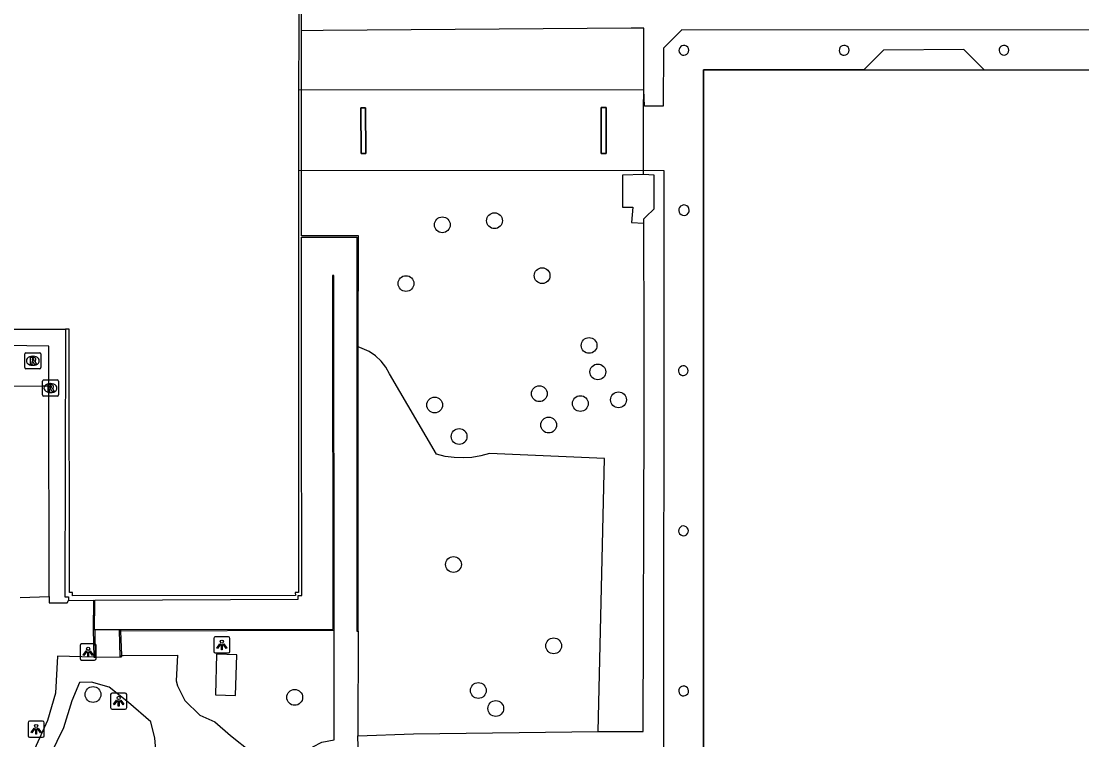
# Model space of a CAD drawing. Extents: x 161477 to 163040, y 383680 to 384868.
# Drawn here: x 161976.5 to 162042.1, y 384403 to 384447.5 of the extents above; entities that cross this region are included whole.
import ezdxf

# ---------------------------------------------------------------- set-up
doc = ezdxf.new("R2010")
doc.units = 0
for name, color, linetype in [('IMGEO_Boom', 7, 'Continuous'), ('IMGEO_Dek', 7, 'Continuous'), ('IMGEO_Groenvoorziening', 7, 'Continuous'), ('IMGEO_Lichtpunt', 7, 'Continuous'), ('IMGEO_Muur', 7, 'Continuous'), ('IMGEO_Pand', 7, 'Continuous'), ('IMGEO_Pijler', 7, 'Continuous'), ('IMGEO_Rioolput', 7, 'Continuous'), ('IMGEO_Voetpad_gesloten', 7, 'Continuous'), ('IMGEO_Voetpad_open', 7, 'Continuous')]:
    doc.layers.add(name, color=color, linetype=linetype)

msp = doc.modelspace()

# ---------------------------------------------------------------- linework, layer by layer
at = {"layer": 'IMGEO_Boom'}
for centre in [(162002.54, 384434.92), (162005.77, 384435.17), (162008.72, 384431.77), (162000.29, 384431.28), (162011.63, 384427.45), (162012.17, 384425.81), (162008.55, 384424.46), (162002.07, 384423.76), (162011.09, 384423.85), (162013.45, 384424.08), (162009.13, 384422.52), (162003.58, 384421.81), (162003.23, 384413.89), (162009.44, 384408.85), (162004.77, 384406.09), (161980.91, 384405.84), (161993.4, 384405.66), (162005.85, 384404.97)]:
    msp.add_circle(centre, 0.489, dxfattribs=at)
at = {"layer": 'IMGEO_Dek'}
for points in [[(162016.214, 384442.257), (162015.054, 384442.255), (162015.016, 384443.265), (161993.643, 384443.253), (161993.64, 384438.307), (162016.268, 384438.277), (162016.246, 384396.013), (162017.388, 384394.875), (162106.902, 384394.881), (162107.988, 384395.951), (162108.014, 384445.858), (162106.924, 384446.971), (162017.382, 384446.986), (162016.244, 384445.862)], [(162105.571, 384424.666), (162105.581, 384397.327), (162036.109, 384397.35), (162028.657, 384397.34), (162018.726, 384397.348), (162018.715, 384444.502), (162028.652, 384444.512), (162036.096, 384444.512), (162095.634, 384444.493), (162100.47, 384444.483), (162105.539, 384444.489), (162105.549, 384433.398)]]:
    msp.add_lwpolyline(points, close=True, dxfattribs=at)
at = {"layer": 'IMGEO_Groenvoorziening'}
for points in [[(161997.507, 384439.324), (161997.491, 384442.167), (161997.791, 384442.169), (161997.807, 384439.326), (161997.507, 384439.324)], [(162012.389, 384442.182), (162012.689, 384442.181), (162012.684, 384439.334), (162012.384, 384439.335), (162012.389, 384442.182)], [(162012.183, 384403.539), (162012.581, 384420.458), (162005.462, 384420.759), (162004.925, 384420.614), (162004.377, 384420.522), (162003.823, 384420.486), (162003.267, 384420.505), (162002.717, 384420.58), (162002.176, 384420.71), (161999.28, 384425.691), (161999.051, 384426.108), (161998.758, 384426.482), (161998.409, 384426.805), (161998.013, 384427.067), (161997.579, 384427.262), (161997.338, 384427.371)], [(161964.629, 384423.34), (161964.84, 384423.351), (161969.366, 384423.584), (161969.424, 384424.863), (161977.785, 384424.939), (161978.179, 384424.943)], [(161976.4, 384411.853), (161978.189, 384411.916)]]:
    msp.add_lwpolyline(points, dxfattribs=at)
at = {"layer": 'IMGEO_Lichtpunt'}
for p, q in [((161988.387, 384409.313), (161988.387, 384408.506)), ((161988.387, 384409.313), (161988.387, 384408.506)), ((161989.289, 384409.408), (161988.481, 384409.408)), ((161989.289, 384409.408), (161988.481, 384409.408)), ((161989.383, 384408.506), (161989.383, 384409.313)), ((161989.383, 384408.506), (161989.383, 384409.313)), ((161980.107, 384408.873), (161980.107, 384408.066)), ((161980.107, 384408.873), (161980.107, 384408.066)), ((161981.009, 384408.968), (161980.201, 384408.968)), ((161981.009, 384408.968), (161980.201, 384408.968)), ((161981.103, 384408.066), (161981.103, 384408.873)), ((161981.103, 384408.066), (161981.103, 384408.873)), ((161988.481, 384408.412), (161989.289, 384408.412)), ((161988.481, 384408.412), (161989.289, 384408.412)), ((161980.201, 384407.972), (161981.009, 384407.972)), ((161980.201, 384407.972), (161981.009, 384407.972)), ((161981.997, 384405.833), (161981.997, 384405.026)), ((161981.997, 384405.833), (161981.997, 384405.026)), ((161982.899, 384405.928), (161982.091, 384405.928)), ((161982.899, 384405.928), (161982.091, 384405.928)), ((161982.993, 384405.026), (161982.993, 384405.833)), ((161982.993, 384405.026), (161982.993, 384405.833)), ((161982.091, 384404.932), (161982.899, 384404.932)), ((161982.091, 384404.932), (161982.899, 384404.932)), ((161976.887, 384404.093), (161976.887, 384403.286)), ((161976.887, 384404.093), (161976.887, 384403.286)), ((161977.789, 384404.188), (161976.981, 384404.188)), ((161977.789, 384404.188), (161976.981, 384404.188)), ((161977.883, 384403.286), (161977.883, 384404.093)), ((161977.883, 384403.286), (161977.883, 384404.093)), ((161976.981, 384403.192), (161977.789, 384403.192)), ((161976.981, 384403.192), (161977.789, 384403.192))]:
    msp.add_line(p, q, dxfattribs=at)
for points in [[(161980.481, 384408.537), (161980.52, 384408.509), (161980.332, 384408.247), (161980.294, 384408.274), (161980.481, 384408.537)], [(161980.583, 384408.489), (161980.63, 384408.489), (161980.63, 384408.167), (161980.583, 384408.167), (161980.583, 384408.489)], [(161980.693, 384408.509), (161980.731, 384408.536), (161980.918, 384408.274), (161980.879, 384408.246), (161980.693, 384408.509)], [(161988.761, 384408.977), (161988.8, 384408.949), (161988.612, 384408.687), (161988.574, 384408.714), (161988.761, 384408.977)], [(161988.863, 384408.929), (161988.91, 384408.929), (161988.91, 384408.607), (161988.863, 384408.607), (161988.863, 384408.929)], [(161988.973, 384408.949), (161989.011, 384408.976), (161989.198, 384408.714), (161989.159, 384408.686), (161988.973, 384408.949)], [(161982.371, 384405.497), (161982.41, 384405.469), (161982.222, 384405.207), (161982.184, 384405.234), (161982.371, 384405.497)], [(161982.473, 384405.449), (161982.52, 384405.449), (161982.52, 384405.127), (161982.473, 384405.127), (161982.473, 384405.449)], [(161982.583, 384405.469), (161982.621, 384405.496), (161982.808, 384405.234), (161982.769, 384405.206), (161982.583, 384405.469)], [(161977.261, 384403.757), (161977.3, 384403.729), (161977.112, 384403.467), (161977.074, 384403.494), (161977.261, 384403.757)], [(161977.363, 384403.709), (161977.41, 384403.709), (161977.41, 384403.387), (161977.363, 384403.387), (161977.363, 384403.709)], [(161977.473, 384403.729), (161977.511, 384403.756), (161977.698, 384403.494), (161977.659, 384403.466), (161977.473, 384403.729)]]:
    msp.add_lwpolyline(points, dxfattribs=at)
for centre in [(161988.886, 384409.111), (161980.606, 384408.671), (161982.496, 384405.631), (161977.386, 384403.891)]:
    msp.add_circle(centre, 0.0994, dxfattribs=at)
for centre, start, end in [((161988.481, 384409.313), 90, 180), ((161988.481, 384409.313), 90, 180), ((161989.289, 384409.313), 0, 90), ((161989.289, 384409.313), 0, 90), ((161980.201, 384408.873), 90, 180), ((161980.201, 384408.873), 90, 180), ((161981.009, 384408.873), 0, 90), ((161981.009, 384408.873), 0, 90), ((161988.481, 384408.506), 180, 270), ((161988.481, 384408.506), 180, 270), ((161989.289, 384408.506), 270, 0), ((161989.289, 384408.506), 270, 360), ((161980.201, 384408.066), 180, 270), ((161980.201, 384408.066), 180, 270), ((161981.009, 384408.066), 270, 0), ((161981.009, 384408.066), 270, 360), ((161982.091, 384405.833), 90, 180), ((161982.091, 384405.833), 90, 180), ((161982.899, 384405.833), 0, 90), ((161982.899, 384405.833), 0, 90), ((161982.091, 384405.026), 180, 270), ((161982.091, 384405.026), 180, 270), ((161982.899, 384405.026), 270, 0), ((161982.899, 384405.026), 270, 360), ((161976.981, 384404.093), 90, 180), ((161976.981, 384404.093), 90, 180), ((161977.789, 384404.093), 0, 90), ((161977.789, 384404.093), 0, 90), ((161976.981, 384403.286), 180, 270), ((161976.981, 384403.286), 180, 270), ((161977.789, 384403.286), 270, 0), ((161977.789, 384403.286), 270, 360)]:
    msp.add_arc(centre, 0.0946, start, end, dxfattribs=at)
at = {"layer": 'IMGEO_Muur'}
for points in [[(161993.81, 384446.926), (161993.808, 384449.532)], [(161997.338, 384427.371), (161997.34, 384434.236), (161994.216, 384434.233), (161993.82, 384434.232), (161993.817, 384438.308), (161993.81, 384446.926)], [(161981.005, 384409.853), (161981.024, 384411.528), (161981.026, 384411.675), (161993.619, 384411.75), (161993.618, 384411.97), (161993.838, 384411.971), (161993.828, 384424.718), (161993.82, 384434.155), (161994.239, 384434.155), (161997.254, 384434.16), (161997.242, 384409.755), (161997.332, 384409.755)], [(161995.843, 384409.795), (161995.819, 384431.78), (161995.738, 384431.783), (161995.759, 384409.871), (161982.617, 384409.85)], [(161979.195, 384428.457), (161979.195, 384428.236), (161979.164, 384411.882), (161979.379, 384411.881), (161979.392, 384411.665)], [(161997.332, 384409.755), (161997.338, 384427.371)], [(161979.392, 384411.665), (161980.936, 384411.674), (161980.915, 384409.854)], [(161980.915, 384409.854), (161981.005, 384409.853)], [(161980.915, 384409.854), (161980.964, 384408.146)], [(161981.045, 384409.853), (161981.005, 384409.853)], [(161981.054, 384408.147), (161981.046, 384409.571), (161981.045, 384409.853)], [(161982.617, 384409.85), (161982.533, 384409.85)], [(161982.533, 384409.85), (161982.559, 384408.173)], [(161982.617, 384409.85), (161982.617, 384409.76)], [(161995.843, 384409.795), (161982.617, 384409.76)], [(161982.617, 384409.76), (161982.672, 384408.264)], [(161980.964, 384408.146), (161981.054, 384408.147)], [(161982.559, 384408.173), (161982.675, 384408.175), (161982.672, 384408.264)]]:
    msp.add_lwpolyline(points, dxfattribs=at)
at = {"layer": 'IMGEO_Pand'}
for points in [[(161993.614, 384457.279), (161993.646, 384452.524), (161993.647, 384452.326), (161993.646, 384449.531), (161993.645, 384446.925), (161993.643, 384443.253), (161993.64, 384438.308), (161993.628, 384412.148), (161993.428, 384412.148), (161993.441, 384411.959), (161979.645, 384411.954), (161979.645, 384412.154), (161979.451, 384412.146), (161979.427, 384428.458), (161979.195, 384428.457)], [(162105.571, 384424.666), (162095.676, 384424.666), (162095.634, 384444.493), (162036.096, 384444.512), (162034.843, 384445.775), (162029.864, 384445.73), (162028.652, 384444.512), (162018.715, 384444.502), (162018.726, 384397.348), (162028.657, 384397.34), (162029.911, 384396.093), (162034.886, 384396.126), (162036.109, 384397.35), (162105.581, 384397.327), (162105.571, 384424.666)], [(161972.338, 384432.082), (161972.328, 384428.45), (161979.195, 384428.457)]]:
    msp.add_lwpolyline(points, dxfattribs=at)
at = {"layer": 'IMGEO_Pijler'}
for points in [[(161997.791, 384442.169), (161997.491, 384442.167), (161997.507, 384439.324), (161997.807, 384439.326)], [(162012.689, 384442.181), (162012.389, 384442.182), (162012.384, 384439.335), (162012.684, 384439.334)]]:
    msp.add_lwpolyline(points, close=True, dxfattribs=at)
for centre, radius, start, end in [((162017.5, 384445.722), 0.305, 77.31024, 0.10342), ((162017.5, 384445.722), 0.305, 0.16658, 77.24708), ((162027.428, 384445.722), 0.306, 77.04284, 359.94776), ((162027.426, 384445.72), 0.308, 0.34712, 76.64349), ((162037.327, 384445.727), 0.301, 77.21481, 0.20046), ((162037.327, 384445.727), 0.3, 0.15305, 77.26222), ((162017.511, 384435.823), 0.325, 77.20059, 359.98665), ((162017.511, 384435.823), 0.325, 359.93304, 77.2542), ((162017.469, 384425.884), 0.301, 77.13873, 0.08543), ((162017.47, 384425.885), 0.3, 359.87592, 77.34824), ((162017.477, 384415.973), 0.303, 77.03109, 0.05128), ((162017.478, 384415.974), 0.302, 359.88742, 77.19494), ((162017.488, 384406.059), 0.305, 77.11762, 359.87298), ((162017.488, 384406.058), 0.305, 359.92656, 77.06404)]:
    msp.add_arc(centre, radius, start, end, dxfattribs=at)
at = {"layer": 'IMGEO_Rioolput'}
for p, q in [((161976.679, 384426.074), (161976.679, 384426.926)), ((161976.754, 384427), (161977.606, 384427)), ((161977.167, 384426.78), (161977.192, 384426.78)), ((161977.68, 384426.926), (161977.68, 384426.074)), ((161977.19, 384426.22), (161977.165, 384426.22)), ((161977.606, 384426), (161976.754, 384426)), ((161977.769, 384424.384), (161977.769, 384425.236)), ((161977.844, 384425.31), (161978.696, 384425.31)), ((161978.257, 384425.09), (161978.282, 384425.09)), ((161978.77, 384425.236), (161978.77, 384424.384)), ((161978.696, 384424.31), (161977.844, 384424.31)), ((161978.28, 384424.53), (161978.255, 384424.53))]:
    msp.add_line(p, q, dxfattribs=at)
for points in [[(161976.679, 384426.074), (161976.679, 384426.926)], [(161976.754, 384427), (161977.606, 384427)], [(161977.68, 384426.926), (161977.68, 384426.074)], [(161977.268, 384426.698), (161977.016, 384426.7), (161977.016, 384426.3)], [(161977.016, 384426.3), (161977.14, 384426.3), (161977.14, 384426.462), (161977.151, 384426.462)], [(161977.194, 384426.619), (161977.14, 384426.619), (161977.14, 384426.538)], [(161977.14, 384426.538), (161977.192, 384426.538)], [(161977.198, 384426.433), (161977.269, 384426.3), (161977.409, 384426.3), (161977.344, 384426.426)], [(161977.606, 384426), (161976.754, 384426)], [(161977.769, 384424.384), (161977.769, 384425.236)], [(161977.844, 384425.31), (161978.696, 384425.31)], [(161978.358, 384425.008), (161978.106, 384425.01), (161978.106, 384424.61)], [(161978.284, 384424.929), (161978.23, 384424.929), (161978.23, 384424.848)], [(161978.23, 384424.848), (161978.282, 384424.848)], [(161978.77, 384425.236), (161978.77, 384424.384)], [(161978.696, 384424.31), (161977.844, 384424.31)], [(161978.106, 384424.61), (161978.23, 384424.61), (161978.23, 384424.772), (161978.241, 384424.772)], [(161978.288, 384424.743), (161978.359, 384424.61), (161978.499, 384424.61), (161978.434, 384424.736)]]:
    msp.add_lwpolyline(points, dxfattribs=at)
for centre, radius, start, end in [((161976.756, 384426.924), 0.0765, 91.55205, 178.44795), ((161976.756, 384426.924), 0.0765, 91.55205, 178.44795), ((161977.604, 384426.924), 0.0765, 1.55205, 88.44795), ((161977.604, 384426.924), 0.0765, 1.55205, 88.44795), ((161977.15, 384426.409), 0.0533, 26.02933, 88.69889), ((161977.176, 384426.727), 0.19, 274.7715, 282.96867), ((161977.2, 384426.523), 0.0964, 77.00612, 93.18647), ((161977.214, 384426.58), 0.0378, 276.66336, 79.67722), ((161977.267, 384426.588), 0.109, 350.36119, 89.41601), ((161977.265, 384426.588), 0.112, 277.58423, 350.98172), ((161977.249, 384426.373), 0.108, 29.51342, 73.79051), ((161976.756, 384426.076), 0.0765, 181.55205, 268.44795), ((161976.756, 384426.076), 0.0765, 181.55205, 268.44795), ((161977.604, 384426.076), 0.0765, 271.55205, 358.44795), ((161977.604, 384426.076), 0.0765, 271.55205, 358.44795), ((161977.846, 384425.234), 0.0765, 91.55205, 178.44795), ((161977.846, 384425.234), 0.0765, 91.55205, 178.44795), ((161978.266, 384425.037), 0.19, 274.7715, 282.96867), ((161978.29, 384424.833), 0.0964, 77.00612, 93.18647), ((161978.304, 384424.89), 0.0378, 276.66336, 79.67722), ((161978.357, 384424.898), 0.109, 350.36119, 89.41601), ((161978.355, 384424.898), 0.112, 277.58423, 350.98172), ((161978.694, 384425.234), 0.0765, 1.55205, 88.44795), ((161978.694, 384425.234), 0.0765, 1.55205, 88.44795), ((161977.846, 384424.386), 0.0765, 181.55205, 268.44795), ((161977.846, 384424.386), 0.0765, 181.55205, 268.44795), ((161978.24, 384424.719), 0.0533, 26.02933, 88.69889), ((161978.339, 384424.683), 0.108, 29.51342, 73.79051), ((161978.694, 384424.386), 0.0765, 271.55205, 358.44795), ((161978.694, 384424.386), 0.0765, 271.55205, 358.44795)]:
    msp.add_arc(centre, radius, start, end, dxfattribs=at)
for centre, major_axis, ratio, start_param, end_param in [((161977.166, 384426.5), (-0.387, 0.002), 0.722429, 4.712389, 7.853982), ((161977.191, 384426.5), (-0.39, 0.002), 0.717154, 1.570796, 4.712389), ((161978.256, 384424.81), (-0.387, 0.002), 0.722429, 4.712389, 7.853982), ((161978.281, 384424.81), (-0.39, 0.002), 0.717154, 1.570796, 4.712389)]:
    msp.add_ellipse(centre, major_axis=major_axis, ratio=ratio, start_param=start_param, end_param=end_param, dxfattribs=at)
at = {"layer": 'IMGEO_Voetpad_gesloten'}
for points in [[(162016.214, 384442.257), (162015.054, 384442.255), (162015.016, 384443.265), (161993.643, 384443.253), (161993.64, 384438.307), (162016.268, 384438.277), (162016.246, 384396.013), (162017.388, 384394.875), (162106.902, 384394.881), (162107.988, 384395.951), (162108.014, 384445.858), (162106.924, 384446.971), (162017.382, 384446.986), (162016.244, 384445.862), (162016.214, 384442.257)], [(162095.634, 384444.493), (162100.47, 384444.483), (162105.539, 384444.489), (162105.549, 384433.398), (162105.571, 384424.666), (162105.581, 384397.327), (162036.109, 384397.35), (162028.657, 384397.34), (162018.726, 384397.348), (162018.715, 384444.502), (162028.652, 384444.512), (162036.096, 384444.512), (162095.634, 384444.493)], [(162015.01, 384438.026), (162013.704, 384437.989), (162013.69, 384436.013), (162014.335, 384436.01), (162014.266, 384435.058), (162015.024, 384435.009)], [(162015.024, 384435.009), (162015.024, 384435.282), (162015.15, 384435.403), (162015.658, 384435.899), (162015.659, 384436.002), (162015.671, 384437.986), (162015.01, 384438.026)]]:
    msp.add_lwpolyline(points, dxfattribs=at)
at = {"layer": 'IMGEO_Voetpad_open'}
for points in [[(162015.01, 384438.026), (162015.01, 384438.279), (162015.021, 384447.101), (162014.229, 384447.095), (161995.171, 384446.937), (161993.81, 384446.926)], [(162012.183, 384403.539), (162014.989, 384403.543), (162015.043, 384423.022), (162015.032, 384430.271), (162015.028, 384432.626), (162015.024, 384435.009)], [(161978.179, 384424.943), (161978.177, 384427.41), (161971.321, 384427.498), (161971.32, 384432.122)], [(161978.189, 384411.916), (161978.189, 384412.115), (161978.179, 384424.943)], [(161978.189, 384411.916), (161978.189, 384411.519), (161979.007, 384411.518), (161979.307, 384411.518), (161979.392, 384411.665)], [(161982.533, 384409.85), (161981.045, 384409.853)], [(161982.672, 384408.264), (161982.775, 384408.264), (161986.141, 384408.282), (161986.057, 384406.695), (161986.14, 384406.376), (161986.602, 384405.469), (161987.522, 384404.552), (161988.454, 384404.142), (161989.429, 384403.297), (161990.724, 384402.26), (161991.23, 384402.286), (161991.05, 384401.748), (161991.653, 384401.248), (161992.144, 384401.796), (161992.467, 384401.638), (161993.442, 384401.75), (161994.523, 384402.603), (161995.073, 384402.881), (161995.837, 384403.033), (161995.843, 384409.795)], [(161997.332, 384409.755), (161997.318, 384403.282)], [(161980.964, 384408.146), (161978.71, 384408.212), (161978.583, 384405.926), (161978.082, 384404.225), (161977.281, 384402.447), (161977.099, 384401.159), (161977.549, 384399.442), (161978.888, 384397.087), (161980.327, 384395.65), (161982.178, 384394.966), (161984.218, 384394.91), (161985.664, 384395.427), (161987.572, 384396.311), (161988.865, 384396.764), (161989.276, 384396.816)], [(161981.054, 384408.147), (161982.559, 384408.173)], [(161989.814, 384408.302), (161988.565, 384408.342), (161988.486, 384405.816), (161989.735, 384405.777), (161989.814, 384408.302)], [(161986.463, 384396.953), (161986.679, 384398.005), (161986.512, 384398.656), (161985.494, 384400.02), (161984.857, 384401.715), (161984.737, 384403.135), (161984.487, 384404.143), (161983.1, 384405.354), (161981.912, 384406.296), (161980.819, 384406.608), (161980.067, 384406.576), (161979.599, 384405.456), (161979.083, 384403.778), (161978.262, 384402.087), (161978.302, 384400.74), (161978.855, 384399.259), (161979.96, 384397.351), (161981.554, 384396.23), (161983.546, 384395.881), (161984.97, 384396.263), (161986.463, 384396.953)], [(161997.318, 384403.282), (162000.762, 384403.402), (162012.183, 384403.539)], [(161997.364, 384401.207), (161997.318, 384403.282)]]:
    msp.add_lwpolyline(points, dxfattribs=at)
for centre, radius, start, end in [((162017.5, 384445.722), 0.305, 77.31024, 0.10342), ((162017.5, 384445.722), 0.305, 0.16658, 77.24708), ((162027.428, 384445.722), 0.306, 77.04284, 359.94776), ((162027.426, 384445.72), 0.308, 0.34712, 76.64349), ((162037.327, 384445.727), 0.301, 77.21481, 0.20046), ((162037.327, 384445.727), 0.3, 0.15305, 77.26222), ((162017.511, 384435.823), 0.325, 77.20059, 359.98665), ((162017.511, 384435.823), 0.325, 359.93304, 77.2542), ((162017.469, 384425.884), 0.301, 77.13873, 0.08543), ((162017.47, 384425.885), 0.3, 359.87592, 77.34824), ((162017.477, 384415.973), 0.303, 77.03109, 0.05128), ((162017.478, 384415.974), 0.302, 359.88742, 77.19494), ((162017.488, 384406.059), 0.305, 77.11762, 359.87298), ((162017.488, 384406.058), 0.305, 359.92656, 77.06404)]:
    msp.add_arc(centre, radius, start, end, dxfattribs=at)

doc.saveas('drawing.dxf')
